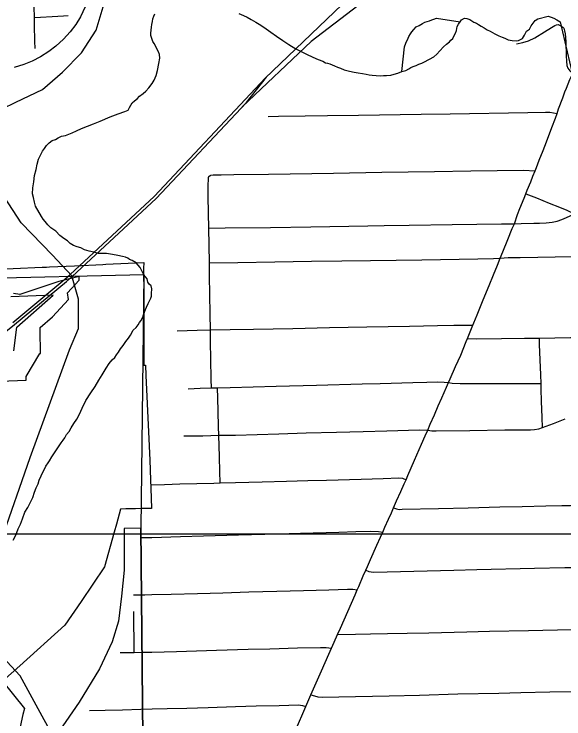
# Model space of a CAD drawing. Extents: x -59 to 82, y -3 to 49.
# Drawn here: x -11.023 to -10.469, y 33.137 to 33.848 of the extents above; entities that cross this region are included whole.
import ezdxf

# ---------------------------------------------------------------- set-up
doc = ezdxf.new("R2010")
doc.units = 0
for name, color, linetype in [('GM_X_City_Street', 7, 'Continuous'), ('GM_X_Corporation', 7, 'Continuous'), ('GM_X_County_Road', 7, 'Continuous'), ('GM_X_Minor_River', 7, 'Continuous'), ('GM_X_Rail_Line', 7, 'Continuous'), ('SH_Data', 7, 'Continuous')]:
    doc.layers.add(name, color=color, linetype=linetype)

msp = doc.modelspace()

# ---------------------------------------------------------------- linework, layer by layer
at = {"layer": 'GM_X_City_Street'}
for p, q in [((-10.82428, 33.47091), (-10.81821, 33.47101)), ((-10.89503, 33.31992), (-10.88443, 33.32003)), ((-10.90204, 33.20401), (-10.90235, 33.24534))]:
    msp.add_line(p, q, dxfattribs=at)
for points in [[(-11.00205, 33.81318), (-11.00219, 33.82069), (-11.00248, 33.83691), (-11.00266, 33.84441), (-11.00287, 33.85525), (-11.00328, 33.87779), (-11.0035, 33.88989), (-11.00362, 33.89692)], [(-11.00266, 33.84441), (-10.99655, 33.84477), (-10.98483, 33.84546), (-10.9732, 33.84619), (-10.96873, 33.84649)], [(-10.51674, 33.81798), (-10.51029, 33.81925), (-10.5046, 33.82112), (-10.49808, 33.82421), (-10.48856, 33.83011), (-10.48138, 33.83446), (-10.47808, 33.83648), (-10.4765, 33.83708), (-10.47471, 33.83738), (-10.47322, 33.83687), (-10.472, 33.83628), (-10.47083, 33.83544), (-10.47012, 33.83481), (-10.46901, 33.83371), (-10.46861, 33.83241), (-10.46819, 33.83103), (-10.46766, 33.82794), (-10.4671, 33.82049), (-10.46669, 33.80599), (-10.46631, 33.80067), (-10.46579, 33.79618), (-10.46489, 33.79332), (-10.46294, 33.79078), (-10.46005, 33.7882)], [(-10.7669, 33.74477), (-10.75653, 33.7449), (-10.72988, 33.74537), (-10.7072, 33.74564), (-10.676, 33.74602), (-10.61274, 33.74689), (-10.58357, 33.74727), (-10.50519, 33.74862), (-10.48732, 33.74911), (-10.48299, 33.74896), (-10.4795, 33.74852), (-10.47582, 33.74786)], [(-10.82548, 33.68524), (-10.82474, 33.68555), (-10.82239, 33.68575), (-10.81434, 33.68586), (-10.80149, 33.68604), (-10.76651, 33.68652), (-10.70117, 33.68758), (-10.65233, 33.68836), (-10.5995, 33.6892), (-10.56263, 33.6898), (-10.50966, 33.69066), (-10.49795, 33.68991)], [(-10.82428, 33.47091), (-10.82443, 33.47944), (-10.82478, 33.5003), (-10.82507, 33.51697), (-10.82528, 33.52941), (-10.8255, 33.54517), (-10.82578, 33.56535), (-10.82603, 33.58346), (-10.82622, 33.59701), (-10.82652, 33.61487), (-10.8268, 33.63199), (-10.82705, 33.64703), (-10.82735, 33.66438), (-10.82742, 33.67383), (-10.82727, 33.68328), (-10.82711, 33.68363), (-10.82691, 33.68396), (-10.82668, 33.68427), (-10.82548, 33.68524)], [(-10.51884, 33.63655), (-10.51191, 33.63669), (-10.49925, 33.63691), (-10.49339, 33.63701), (-10.48663, 33.63733), (-10.4807, 33.6381), (-10.47568, 33.63919), (-10.47084, 33.64065), (-10.46633, 33.64262), (-10.45809, 33.64654)], [(-10.8268, 33.63199), (-10.81033, 33.63223), (-10.76467, 33.63285), (-10.72388, 33.6335), (-10.66639, 33.63446), (-10.65002, 33.63474), (-10.62477, 33.6351), (-10.58158, 33.63574), (-10.53195, 33.63638), (-10.51884, 33.63655)], [(-10.82622, 33.59701), (-10.79767, 33.59741), (-10.76031, 33.59809), (-10.72331, 33.59862), (-10.6929, 33.59903), (-10.66382, 33.59946), (-10.61211, 33.59993), (-10.59315, 33.60046), (-10.55562, 33.60105), (-10.53978, 33.60129), (-10.53314, 33.60187), (-10.52523, 33.60239), (-10.51298, 33.60255), (-10.45976, 33.6034), (-10.43396, 33.60385), (-10.41289, 33.60417), (-10.39321, 33.60449), (-10.38183, 33.60469), (-10.37994, 33.60482), (-10.37811, 33.60527), (-10.37597, 33.60615)], [(-10.56611, 33.5206), (-10.55653, 33.52042), (-10.53166, 33.5207), (-10.50865, 33.52097), (-10.49359, 33.52114), (-10.47818, 33.5214), (-10.46233, 33.52166), (-10.45239, 33.52176), (-10.43126, 33.52185), (-10.4132, 33.52203), (-10.41066, 33.52224), (-10.40848, 33.52285), (-10.3948, 33.52882), (-10.38296, 33.53409), (-10.36683, 33.54119), (-10.35612, 33.54587), (-10.34908, 33.54896)], [(-10.8587, 33.52853), (-10.83853, 33.52916), (-10.82528, 33.52941), (-10.80544, 33.52963), (-10.78184, 33.53016), (-10.74217, 33.53095), (-10.70518, 33.53166), (-10.66753, 33.53238), (-10.6245, 33.5332), (-10.59619, 33.53374), (-10.57996, 33.53405), (-10.56064, 33.53408)], [(-10.49061, 33.43079), (-10.49089, 33.44112), (-10.49133, 33.45757), (-10.49175, 33.46969), (-10.49195, 33.47539), (-10.49227, 33.48421), (-10.49281, 33.49935), (-10.49336, 33.51456), (-10.49359, 33.52114)], [(-10.8477, 33.47007), (-10.83549, 33.47051), (-10.82428, 33.47091)], [(-10.81821, 33.47101), (-10.80515, 33.47127), (-10.75896, 33.47257), (-10.71832, 33.47372), (-10.67226, 33.47484), (-10.6542, 33.47528), (-10.62122, 33.47623), (-10.60707, 33.47663), (-10.59625, 33.47688), (-10.58954, 33.47661), (-10.58526, 33.47629), (-10.5815, 33.47569), (-10.57357, 33.47524), (-10.52037, 33.47538), (-10.49195, 33.47539)], [(-10.8155, 33.37504), (-10.81582, 33.38667), (-10.81621, 33.40148), (-10.81677, 33.42304), (-10.81701, 33.43176), (-10.81749, 33.44729), (-10.81788, 33.46046), (-10.81821, 33.47101)], [(-10.85202, 33.42238), (-10.83285, 33.42266), (-10.81677, 33.42304), (-10.80006, 33.42334), (-10.75621, 33.4246), (-10.72879, 33.42539), (-10.69801, 33.42628), (-10.6714, 33.42699), (-10.64726, 33.42764), (-10.61431, 33.42852), (-10.60621, 33.42812), (-10.60201, 33.42761), (-10.59773, 33.42742), (-10.56383, 33.42789), (-10.52843, 33.42848), (-10.50271, 33.42873), (-10.4984, 33.42895), (-10.49422, 33.42956), (-10.49061, 33.43079), (-10.47949, 33.43504), (-10.46774, 33.43954)], [(-10.88522, 33.37315), (-10.87138, 33.37353), (-10.85594, 33.37394), (-10.82192, 33.37487), (-10.8155, 33.37504), (-10.80009, 33.37545), (-10.77313, 33.37619), (-10.74846, 33.37686), (-10.72705, 33.37744), (-10.70829, 33.37794), (-10.67321, 33.37887), (-10.65102, 33.37946), (-10.63515, 33.38007), (-10.63176, 33.37979), (-10.62804, 33.37825)], [(-10.6406, 33.34997), (-10.63757, 33.34874), (-10.63636, 33.34846), (-10.63505, 33.34832), (-10.63199, 33.3484), (-10.59514, 33.34911), (-10.56539, 33.34996), (-10.53358, 33.35074), (-10.51101, 33.35121), (-10.48701, 33.35175), (-10.47089, 33.35212), (-10.46214, 33.35232), (-10.44565, 33.35268), (-10.42157, 33.35318), (-10.37648, 33.35408), (-10.32568, 33.35524), (-10.28032, 33.35631), (-10.2664, 33.35663), (-10.26309, 33.35701), (-10.26017, 33.35792)], [(-10.65154, 33.32521), (-10.64931, 33.33045), (-10.6457, 33.33836), (-10.64282, 33.34494), (-10.6406, 33.34997)], [(-10.88443, 33.32003), (-10.8555, 33.32083), (-10.8322, 33.32154), (-10.79696, 33.32262), (-10.75738, 33.32352), (-10.7345, 33.32419), (-10.6959, 33.32533), (-10.67874, 33.32584), (-10.66392, 33.32627), (-10.65583, 33.32595), (-10.65154, 33.32521)], [(-10.66854, 33.28691), (-10.66556, 33.28579), (-10.66313, 33.28522), (-10.66045, 33.28506), (-10.57978, 33.28694), (-10.55664, 33.28757), (-10.49857, 33.28894), (-10.46797, 33.28951), (-10.45778, 33.2897), (-10.44562, 33.28999), (-10.43298, 33.29031), (-10.39923, 33.29117), (-10.37884, 33.29151), (-10.33379, 33.29262), (-10.29325, 33.29367), (-10.24987, 33.29461), (-10.2369, 33.29489), (-10.23368, 33.29528), (-10.23108, 33.29583)], [(-10.67727, 33.26704), (-10.67578, 33.27057), (-10.6711, 33.28117), (-10.66854, 33.28691)], [(-10.88429, 33.2623), (-10.86489, 33.26283), (-10.8382, 33.26351), (-10.81281, 33.26416), (-10.78648, 33.26497), (-10.75828, 33.26584), (-10.73125, 33.26651), (-10.7058, 33.26715), (-10.68706, 33.26769), (-10.68397, 33.26788), (-10.68154, 33.26769), (-10.67727, 33.26704)], [(-10.90286, 33.26195), (-10.89127, 33.26213), (-10.88429, 33.2623)], [(-10.6971, 33.22199), (-10.67903, 33.22231), (-10.66392, 33.22273), (-10.64674, 33.22303), (-10.62684, 33.2235), (-10.60512, 33.22386), (-10.56658, 33.22478), (-10.5438, 33.22548), (-10.50448, 33.22611), (-10.46089, 33.22715), (-10.4538, 33.22741), (-10.44426, 33.2276), (-10.41376, 33.22832), (-10.37443, 33.22909), (-10.32286, 33.23042), (-10.28842, 33.23108), (-10.24561, 33.23208), (-10.21276, 33.23283), (-10.20487, 33.2332), (-10.20099, 33.23447)], [(-10.70316, 33.20842), (-10.70058, 33.21421), (-10.6971, 33.22199)], [(-10.88413, 33.20435), (-10.85928, 33.20508), (-10.81908, 33.20615), (-10.78724, 33.20715), (-10.76545, 33.20778), (-10.73746, 33.2086), (-10.71442, 33.2091), (-10.70851, 33.20899), (-10.70316, 33.20842)], [(-10.91613, 33.20394), (-10.90204, 33.20401), (-10.89416, 33.20415), (-10.88413, 33.20435)], [(-10.72385, 33.16114), (-10.72019, 33.16005), (-10.71691, 33.15931), (-10.71214, 33.15896), (-10.69574, 33.15913), (-10.64517, 33.16033), (-10.61444, 33.16097), (-10.57569, 33.16212), (-10.53458, 33.16302), (-10.51243, 33.1635), (-10.48306, 33.16408), (-10.45886, 33.16469), (-10.44986, 33.16478), (-10.41636, 33.16586), (-10.36782, 33.16701), (-10.31792, 33.16798), (-10.29034, 33.16852), (-10.2161, 33.17038), (-10.18343, 33.17109), (-10.17511, 33.1713), (-10.17214, 33.17152), (-10.1697, 33.17216)], [(-10.72903, 33.1494), (-10.72591, 33.15646), (-10.72385, 33.16114)], [(-10.88399, 33.14696), (-10.86898, 33.14747), (-10.84903, 33.1479), (-10.8274, 33.14846), (-10.79991, 33.14932), (-10.77897, 33.15001), (-10.75598, 33.15054), (-10.73648, 33.15104), (-10.73233, 33.15056), (-10.72903, 33.1494)], [(-10.94728, 33.14541), (-10.93147, 33.14579), (-10.91372, 33.14623), (-10.89525, 33.14668), (-10.88399, 33.14696)]]:
    msp.add_lwpolyline(points, dxfattribs=at)
at = {"layer": 'GM_X_Corporation'}
for points in [[(-11.06363, 33.58128), (-10.8923, 33.58537), (-10.89553, 33.32934), (-10.89316, 33.08278), (-10.77266, 33.08823), (-10.60325, 33.0942), (-10.45125, 33.09846), (-10.13784, 33.11031), (-9.95572, 33.10815), (-9.96222, 33.613), (-9.31581, 33.62619), (-9.00838, 33.63414), (-8.70912, 33.63469), (-8.70031, 33.63499), (-8.36612, 33.64648), (-8.35786, 33.18085), (-8.27858, 33.17959), (-8.27858, 35.34818), (-15.07858, 35.34818)], [(-11.05377, 33.58987), (-10.99473, 33.59263), (-10.99046, 33.59283), (-10.98753, 33.59297), (-10.9621, 33.59416), (-10.93357, 33.5955), (-10.93081, 33.59564), (-10.90828, 33.59669), (-10.8925, 33.59742), (-10.89253, 33.59119), (-10.8924, 33.5648), (-10.8924, 33.56356), (-10.8924, 33.55873), (-10.89241, 33.54818), (-10.89242, 33.54204), (-10.89246, 33.49614), (-10.89246, 33.49366), (-10.89072, 33.4937), (-10.89025, 33.4833), (-10.88768, 33.4265), (-10.88638, 33.39789), (-10.88549, 33.3782), (-10.88526, 33.36967), (-10.88471, 33.34933), (-10.8874, 33.34926), (-10.88871, 33.34922), (-10.89406, 33.34912), (-10.9007, 33.34899), (-10.91052, 33.3488), (-10.91577, 33.34865), (-10.92, 33.3334), (-10.9222, 33.32549), (-10.93192, 33.29037), (-10.95568, 33.25547), (-10.97184, 33.23165), (-10.97201, 33.23145), (-11.01734, 33.19038), (-11.03469, 33.17488), (-11.01275, 33.14754), (-11.0142, 33.14138), (-11.0255, 33.08982)], [(-11.03753, 33.47775), (-11.01094, 33.47857), (-11.01105, 33.48236), (-10.99704, 33.50553), (-10.99636, 33.50555), (-10.99693, 33.52923), (-10.99699, 33.53183), (-10.98425, 33.5425), (-10.96829, 33.55996), (-10.96932, 33.56685), (-10.9576, 33.57958), (-10.95769, 33.58318), (-10.97793, 33.57805), (-11.01721, 33.56522), (-11.02367, 33.56598)], [(-11.02339, 33.50839), (-11.02024, 33.53198), (-10.98382, 33.56427), (-11.02626, 33.56268)], [(-10.89316, 33.08278), (-10.89553, 33.32934), (-10.9122, 33.32912), (-10.91211, 33.28696), (-10.91485, 33.26072), (-10.91799, 33.23561), (-10.9242, 33.21465), (-10.93717, 33.18755), (-10.95765, 33.1539), (-10.9778, 33.12443)]]:
    msp.add_lwpolyline(points, dxfattribs=at)
at = {"layer": 'GM_X_County_Road'}
for points in [[(-10.47005, 33.76352), (-10.46792, 33.76941), (-10.46643, 33.7733), (-10.46289, 33.782), (-10.46005, 33.7882)], [(-10.6406, 33.34997), (-10.63756, 33.35684), (-10.63341, 33.36624), (-10.62992, 33.37416), (-10.62804, 33.37825), (-10.62624, 33.38237), (-10.61942, 33.39791), (-10.61244, 33.41394), (-10.60871, 33.42242), (-10.60621, 33.42812), (-10.60361, 33.43432), (-10.59949, 33.44371), (-10.59557, 33.45262), (-10.59179, 33.46097), (-10.58713, 33.47163), (-10.58526, 33.47629), (-10.58348, 33.47998), (-10.57805, 33.49234), (-10.57288, 33.50406), (-10.56726, 33.5178), (-10.56611, 33.5206), (-10.56064, 33.53408), (-10.55955, 33.53663), (-10.55618, 33.54467), (-10.55085, 33.55788), (-10.54684, 33.56769), (-10.54423, 33.57404), (-10.53981, 33.58511), (-10.53588, 33.59484), (-10.53314, 33.60187), (-10.5304, 33.60825), (-10.52548, 33.62059), (-10.52104, 33.63169), (-10.51884, 33.63655), (-10.51551, 33.64574), (-10.51316, 33.6518), (-10.509, 33.6622), (-10.50718, 33.66674), (-10.50576, 33.67029), (-10.5023, 33.6788), (-10.50005, 33.68459), (-10.49795, 33.68991), (-10.49659, 33.69329), (-10.4937, 33.70053), (-10.48984, 33.71022), (-10.48629, 33.71922), (-10.48099, 33.73348), (-10.47752, 33.74314), (-10.47582, 33.74786), (-10.4742, 33.75226), (-10.47005, 33.76352)], [(-10.50718, 33.66674), (-10.49667, 33.66247), (-10.48385, 33.6574), (-10.47327, 33.65327), (-10.46602, 33.65018), (-10.45809, 33.64654)], [(-10.65154, 33.32521), (-10.64931, 33.33045), (-10.6457, 33.33836), (-10.64282, 33.34494), (-10.6406, 33.34997)], [(-10.66854, 33.28691), (-10.66681, 33.29077), (-10.6637, 33.29779), (-10.6573, 33.31224), (-10.65376, 33.32022), (-10.65154, 33.32521)], [(-10.67727, 33.26704), (-10.67578, 33.27057), (-10.6711, 33.28117), (-10.66854, 33.28691)], [(-10.6971, 33.22199), (-10.69424, 33.22851), (-10.68686, 33.24523), (-10.67944, 33.26209), (-10.67727, 33.26704)], [(-10.70316, 33.20842), (-10.70058, 33.21421), (-10.6971, 33.22199)], [(-10.72385, 33.16114), (-10.71988, 33.17021), (-10.71326, 33.18534), (-10.70587, 33.20223), (-10.70316, 33.20842)], [(-10.72903, 33.1494), (-10.72591, 33.15646), (-10.72385, 33.16114)], [(-10.7529, 33.0954), (-10.75004, 33.10171), (-10.74074, 33.12224), (-10.73209, 33.14231), (-10.72903, 33.1494)]]:
    msp.add_lwpolyline(points, dxfattribs=at)
at = {"layer": 'GM_X_Minor_River'}
for points in [[(-11.00243, 33.68524), (-11.001, 33.69134), (-10.99993, 33.69667), (-10.99848, 33.70163), (-10.99664, 33.70583), (-10.99442, 33.70966), (-10.99255, 33.71234), (-10.99032, 33.71541), (-10.9877, 33.7181), (-10.98469, 33.72042), (-10.98129, 33.7216), (-10.97866, 33.72315), (-10.97526, 33.72471), (-10.97147, 33.72552), (-10.96807, 33.7267), (-10.96468, 33.72826), (-10.96015, 33.73021), (-10.95524, 33.73255), (-10.9492, 33.73491), (-10.94316, 33.73726), (-10.93636, 33.74), (-10.92617, 33.74431), (-10.91824, 33.74744), (-10.91144, 33.7498), (-10.90804, 33.75098), (-10.90693, 33.75366), (-10.90544, 33.75595), (-10.90397, 33.75863), (-10.90171, 33.76056), (-10.89908, 33.76249), (-10.89684, 33.76518), (-10.89308, 33.76789), (-10.89046, 33.7702), (-10.88747, 33.77365), (-10.88411, 33.77788), (-10.88187, 33.78132), (-10.88004, 33.78591), (-10.87859, 33.79124), (-10.87717, 33.7981), (-10.8761, 33.80343), (-10.87654, 33.80723), (-10.87771, 33.80987), (-10.882, 33.81818), (-10.88317, 33.82045), (-10.88474, 33.82423), (-10.88516, 33.82651), (-10.88519, 33.82879), (-10.88485, 33.83183), (-10.88451, 33.83488), (-10.88417, 33.83754), (-10.88345, 33.84059), (-10.88311, 33.84325), (-10.88238, 33.84592), (-10.88128, 33.84821)], [(-10.79661, 33.84848), (-10.79203, 33.84663), (-10.78821, 33.84478), (-10.784, 33.84255), (-10.77941, 33.83994), (-10.77443, 33.83696), (-10.76906, 33.83323), (-10.76446, 33.82986), (-10.75871, 33.82575), (-10.75219, 33.82127), (-10.74606, 33.81716), (-10.73917, 33.81307), (-10.72846, 33.8075), (-10.72197, 33.80453), (-10.71662, 33.80232), (-10.71204, 33.80047), (-10.70936, 33.79899), (-10.70708, 33.79863), (-10.70479, 33.7979), (-10.7025, 33.79679), (-10.7002, 33.79568), (-10.69715, 33.79457), (-10.6941, 33.79347), (-10.69027, 33.79162), (-10.68494, 33.79054)], [(-10.68494, 33.79054), (-10.68037, 33.78945), (-10.67619, 33.78874), (-10.672, 33.78804), (-10.66819, 33.78732), (-10.66515, 33.7866), (-10.66211, 33.78626), (-10.6583, 33.78592), (-10.65412, 33.78559), (-10.65071, 33.78601), (-10.64767, 33.78605), (-10.6435, 33.78648), (-10.6401, 33.78728), (-10.63632, 33.78847), (-10.63216, 33.79004), (-10.62838, 33.79122), (-10.62537, 33.79278), (-10.6231, 33.79395), (-10.62084, 33.79511), (-10.61782, 33.79629), (-10.61518, 33.79746), (-10.61216, 33.79864), (-10.60952, 33.79981), (-10.60009, 33.80487), (-10.59709, 33.80756), (-10.5941, 33.81102), (-10.59036, 33.81486), (-10.58736, 33.81756), (-10.58435, 33.81988), (-10.58286, 33.82179), (-10.58098, 33.82334), (-10.57987, 33.82563), (-10.57802, 33.82869), (-10.57729, 33.83136), (-10.57659, 33.83555), (-10.57511, 33.83785), (-10.57362, 33.84015), (-10.57213, 33.84206), (-10.56912, 33.844), (-10.56683, 33.84365), (-10.56378, 33.84255), (-10.56186, 33.84105), (-10.55957, 33.83994), (-10.5569, 33.83883), (-10.55498, 33.83733), (-10.5523, 33.83584), (-10.54923, 33.83398), (-10.54617, 33.83212), (-10.54311, 33.83063), (-10.54082, 33.82952), (-10.53852, 33.82803), (-10.53432, 33.82618), (-10.53126, 33.8247), (-10.52859, 33.82359), (-10.52515, 33.82211), (-10.52096, 33.8214), (-10.51678, 33.82107), (-10.51451, 33.82148), (-10.51262, 33.82226), (-10.51074, 33.82342), (-10.50851, 33.82687), (-10.50666, 33.83069), (-10.50365, 33.83263), (-10.5018, 33.83607), (-10.49994, 33.83876), (-10.4977, 33.84144), (-10.49507, 33.84337), (-10.48485, 33.84578), (-10.4818, 33.84506), (-10.47913, 33.84395), (-10.47607, 33.84208), (-10.47262, 33.84022), (-10.46097, 33.78958)], [(-10.62941, 33.81496), (-10.62838, 33.81858), (-10.62579, 33.82356), (-10.62505, 33.82546), (-10.62357, 33.82814), (-10.62208, 33.83006), (-10.62021, 33.83236), (-10.61797, 33.83505), (-10.61496, 33.83661), (-10.61157, 33.83855), (-10.60893, 33.83972), (-10.60666, 33.84051), (-10.60439, 33.84129), (-10.60212, 33.84208), (-10.59985, 33.84287), (-10.59721, 33.84404), (-10.57362, 33.84015)], [(-10.63216, 33.79004), (-10.62941, 33.81496)], [(-11.02135, 33.32246), (-11.01916, 33.32857), (-11.01657, 33.33354), (-11.01474, 33.33888), (-11.01218, 33.34538), (-11.00921, 33.35035), (-11.00662, 33.3557), (-11.00441, 33.36029), (-11.00258, 33.36563), (-11.00075, 33.37021), (-10.9989, 33.37404), (-10.99782, 33.37785), (-10.99598, 33.38205), (-10.9945, 33.38511), (-10.99265, 33.38893), (-10.99118, 33.39199), (-10.98894, 33.39544), (-10.98745, 33.39736), (-10.98523, 33.40119), (-10.98374, 33.40348), (-10.97779, 33.4123), (-10.97555, 33.41536), (-10.97369, 33.41804), (-10.97182, 33.42035), (-10.97035, 33.42379), (-10.96774, 33.42686), (-10.96551, 33.43068), (-10.96291, 33.4349), (-10.95994, 33.43949), (-10.95735, 33.44446), (-10.9544, 33.45058), (-10.9507, 33.45823), (-10.94587, 33.46589), (-10.94141, 33.4724), (-10.93769, 33.47852), (-10.93435, 33.48389), (-10.93027, 33.49077), (-10.9273, 33.49537), (-10.92431, 33.49921), (-10.92169, 33.50152), (-10.91982, 33.5042), (-10.91796, 33.50688), (-10.91573, 33.51033), (-10.91312, 33.51378), (-10.91052, 33.51762), (-10.90791, 33.52107), (-10.90567, 33.52413), (-10.90308, 33.52911), (-10.90008, 33.5318), (-10.89822, 33.53449), (-10.89673, 33.53678), (-10.89524, 33.5387), (-10.89339, 33.54215), (-10.89266, 33.54443), (-10.89119, 33.54825), (-10.88973, 33.55245), (-10.88788, 33.55589), (-10.88641, 33.55933), (-10.8853, 33.56124), (-10.88457, 33.56353), (-10.88461, 33.56619), (-10.88429, 33.57076), (-10.88509, 33.57379), (-10.88702, 33.57567), (-10.88818, 33.57755), (-10.88899, 33.58096), (-10.89246, 33.5851), (-10.89598, 33.59228), (-10.90022, 33.59717), (-10.90405, 33.5994), (-10.90672, 33.60051), (-10.90864, 33.60163), (-10.91093, 33.60274), (-10.91398, 33.60346), (-10.91855, 33.60455), (-10.92388, 33.60562), (-10.92996, 33.60631), (-10.93794, 33.60659), (-10.94289, 33.60767), (-10.94746, 33.60876), (-10.95204, 33.61022), (-10.95586, 33.61208), (-10.95967, 33.61317), (-10.96311, 33.61465), (-10.96655, 33.61651), (-10.96925, 33.61913), (-10.97308, 33.62175), (-10.97692, 33.62474), (-10.98115, 33.62887), (-10.98613, 33.63223), (-10.98921, 33.63524), (-10.99192, 33.63862), (-10.99385, 33.64126), (-10.99541, 33.6439), (-11.00162, 33.65409), (-11.00244, 33.65826), (-11.00364, 33.6628), (-11.00445, 33.66659), (-11.00416, 33.67268), (-11.0031, 33.67877), (-11.00243, 33.68524)], [(-11.02394, 33.31711), (-11.02135, 33.32246)]]:
    msp.add_lwpolyline(points, dxfattribs=at)
at = {"layer": 'GM_X_Rail_Line'}
for points in [[(-10.96495, 33.58393), (-10.96495, 33.58394), (-10.98442, 33.6049), (-11.01605, 33.63745), (-11.04184, 33.67679), (-11.05059, 33.70193), (-11.05029, 33.72448), (-11.04541, 33.74059), (-11.03517, 33.75231), (-11.0215, 33.75914), (-10.99466, 33.77183), (-10.97417, 33.7894), (-10.95514, 33.80892), (-10.9405, 33.83186), (-10.93123, 33.86213), (-10.91515, 33.90582), (-10.89708, 33.95536), (-10.8717, 34.03834), (-10.85902, 34.08275), (-10.84962, 34.11046), (-10.82974, 34.1423), (-10.80091, 34.16715), (-10.72532, 34.22089)], [(-11.02438, 33.53696), (-10.97207, 33.58041), (-10.96665, 33.58542), (-10.88181, 33.66403), (-10.77471, 33.7782), (-10.77029, 33.78288), (-10.55244, 33.99231)], [(-10.94908, 33.86032), (-10.95615, 33.84526), (-10.96097, 33.83733), (-10.9666, 33.82998), (-10.97338, 33.82263), (-10.98098, 33.81572), (-10.98795, 33.81023), (-10.99651, 33.80487), (-11.00497, 33.80064), (-11.01331, 33.79721), (-11.02313, 33.79413)], [(-10.6767, 33.8562), (-10.72366, 33.82038), (-10.79326, 33.75434)], [(-12.86175, 32.40166), (-12.77141, 32.45621), (-12.72371, 32.48515), (-12.66378, 32.52141), (-12.38474, 32.69324), (-11.9643, 32.94998), (-11.70757, 33.09949), (-11.46389, 33.251), (-11.43451, 33.26807), (-11.36687, 33.30737), (-11.23653, 33.38467), (-11.18078, 33.42007), (-11.12857, 33.45488), (-11.07876, 33.48979), (-11.02261, 33.53481), (-10.97022, 33.57831), (-10.96475, 33.58338), (-10.87983, 33.66205), (-10.78902, 33.75886), (-10.7688, 33.78431)], [(-11.06577, 33.23234), (-11.0068, 33.40065), (-10.96741, 33.50943), (-10.95807, 33.53071), (-10.95807, 33.56048), (-10.96495, 33.58393)], [(-8.27858, 29.62423), (-8.39921, 29.78822), (-8.49181, 29.89997), (-8.5854, 29.98673), (-8.9921, 30.31414), (-9.91034, 31.0469), (-10.04459, 31.15718), (-10.14224, 31.24039), (-10.21329, 31.32567), (-10.2646, 31.40667), (-10.32683, 31.51793), (-10.44492, 31.80172), (-10.67717, 32.40557), (-10.96707, 33.08851), (-11.01696, 33.18051), (-11.06152, 33.22784), (-11.06577, 33.23234)]]:
    msp.add_lwpolyline(points, dxfattribs=at)
at = {"layer": 'SH_Data'}
msp.add_lwpolyline([(-13.61453, 29.9234), (-10.21453, 29.9234), (-10.21453, 33.3234), (-13.61453, 33.3234)], close=True, dxfattribs=at)

doc.saveas('drawing.dxf')
